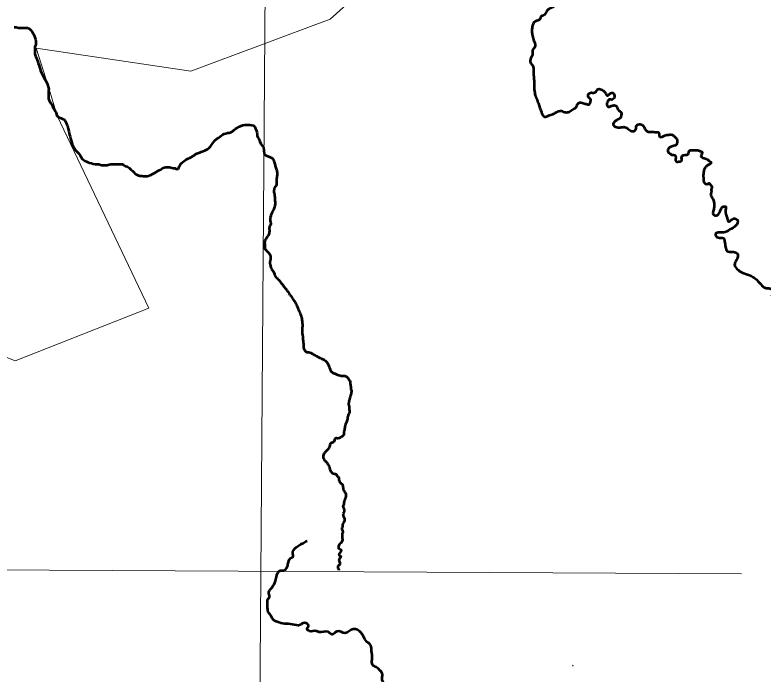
# Model space of a CAD drawing. Extents: x 553962 to 842807, y 8883888 to 9032388.
# Drawn here: x 816974 to 819669, y 9010164 to 9012539 of the extents above; entities that cross this region are included whole.
import ezdxf

# ---------------------------------------------------------------- set-up
doc = ezdxf.new("R2010")
doc.units = 0
doc.header["$LTSCALE"] = 200
for name, color, linetype, lineweight in [('1', 7, 'Continuous', 13), ('23', 7, 'Continuous', 13), ('24', 7, 'Continuous', 25), ('35', 7, 'Continuous', 13), ('4', 7, 'Continuous', 25), ('40', 7, 'Continuous', 25)]:
    doc.layers.add(name, color=color, linetype=linetype, lineweight=lineweight)

msp = doc.modelspace()

# ---------------------------------------------------------------- linework, layer by layer
at = {"layer": '1'}
for points in [[(817956, 9023845.4), (817901.3, 9016059.6), (817814.7, 9004333.1)], [(799246.6, 9010622), (806894.3, 9010593), (819592, 9010525.7)]]:
    msp.add_lwpolyline(points, dxfattribs=at)
at = {"layer": '23'}
msp.add_lwpolyline([(816880.7, 9011330.1), (816974.8, 9011292.7), (817456.5, 9011482.9), (817126.7, 9012175.5), (817093.9, 9012284.1), (817050.6, 9012419), (817608, 9012336.3), (818109.8, 9012523.9), (818514.5, 9012888.1), (818672.1, 9012830.8), (819018.7, 9013113.6), (819610.6, 9013501.1), (819307.3, 9013835.2), (819289.1, 9014075.7), (819275.8, 9014235.3), (819196.1, 9014275.2), (819144.6, 9014286.2), (818907.8, 9014514.9), (818977.5, 9014612.4)], dxfattribs=at)
at = {"layer": '24', "lineweight": 53}
for points in [[(816971.6, 9012494.9), (816978.2, 9012494.9), (816987.3, 9012492.8), (816993.4, 9012492.7), (816999.5, 9012492.7), (817008.2, 9012492.6), (817014.3, 9012492.6), (817019.4, 9012492.6), (817025, 9012490.5), (817029, 9012486.9), (817032.5, 9012483.3), (817036.6, 9012477.7), (817039.6, 9012472.6), (817041.6, 9012468), (817044.6, 9012460.8), (817048.1, 9012452.1), (817049.6, 9012444), (817049.5, 9012435.3), (817049.5, 9012429.7), (817045.9, 9012423.6), (817045.8, 9012417.5), (817045.8, 9012411.9), (817045.2, 9012404.3), (817045.2, 9012398.7), (817048.7, 9012391), (817051.2, 9012383.8), (817053.7, 9012376.7), (817056.2, 9012370.6), (817058.2, 9012365.5), (817061.7, 9012357.3), (817063.2, 9012350.7), (817064.7, 9012345.1), (817066.1, 9012339.4), (817070.1, 9012330.8)], [(817070.1, 9012330.8), (817072.2, 9012326.2), (817074.7, 9012321.1), (817078.2, 9012313.9), (817082.2, 9012307.8), (817085.7, 9012301.1), (817090.2, 9012292.4), (817092.7, 9012285.3), (817094.2, 9012279.7), (817095.7, 9012273), (817095.6, 9012266.9), (817095.6, 9012261.3), (817095.6, 9012256.2), (817095, 9012250.1), (817094.5, 9012244), (817094.9, 9012236.9), (817097.9, 9012230.2), (817101.5, 9012225.1), (817105, 9012219), (817108, 9012214.9), (817110, 9012208.8), (817113.5, 9012203.6), (817116.5, 9012197.5), (817119, 9012192.9), (817121, 9012188.3), (817123.5, 9012181.7), (817125, 9012175.6), (817130.1, 9012173.5), (817135.2, 9012169.9), (817140.7, 9012166.8), (817145.3, 9012164.7), (817151.4, 9012162.1), (817155.4, 9012157), (817157.9, 9012152.4), (817160.4, 9012146.3), (817162.9, 9012140.7), (817164.9, 9012134)], [(817164.9, 9012134), (817166.4, 9012128.4), (817168.4, 9012120.8), (817169.3, 9012113.1), (817170.8, 9012107.5), (817172.8, 9012100.9), (817174.3, 9012094.2), (817176.8, 9012086.6), (817178.8, 9012078.4), (817180.8, 9012072.3), (817183.3, 9012066.7), (817184.8, 9012061.6), (817188.3, 9012057.5), (817192.8, 9012052.3), (817197.4, 9012047.2), (817200.9, 9012043.6), (817204.5, 9012039.5), (817209, 9012032.4), (817212.5, 9012026.8), (817216, 9012021.1), (817220.6, 9012017), (817226.2, 9012013.9), (817231.7, 9012011.3), (817236.8, 9012008.8), (817242.4, 9012006.7), (817250.5, 9012004.6), (817256.1, 9012003), (817262.7, 9012001), (817268.8, 9012000.9), (817276.4, 9012000.9), (817282, 9011998.8), (817287.6, 9011998.3), (817294.7, 9011998.2), (817299.8, 9011998.2), (817305.9, 9011998.1), (817314, 9012000.1), (817320.2, 9012001.1), (817325.8, 9012001.6), (817333.4, 9012001.5), (817341, 9012001.5), (817349.2, 9012001.4), (817354.2, 9012001.4), (817360.8, 9012001.3), (817365.4, 9011999.3), (817372.5, 9011994.7), (817378.1, 9011992.6), (817386.2, 9011988), (817392.2, 9011981.8), (817397.3, 9011977.7), (817402.3, 9011972.6), (817405.9, 9011968), (817409.9, 9011964.9), (817414.5, 9011962.8), (817419.1, 9011960.7), (817424.1, 9011959.2), (817431.2, 9011959.1), (817437.3, 9011958.6), (817445.5, 9011958), (817452.1, 9011958.5), (817457.7, 9011960.5), (817464.8, 9011963), (817471, 9011966), (817478.6, 9011970.5), (817487.3, 9011975.6), (817494, 9011980.1)], [(817563.6, 9011984.5), (817564.3, 9011986.9), (817565.8, 9011993.5), (817570.5, 9012001.2), (817575.1, 9012006.2), (817581.2, 9012010.8), (817585.8, 9012014.8), (817590.9, 9012017.8), (817598.1, 9012021.3), (817604.2, 9012023.9), (817608.8, 9012026.4), (817614.9, 9012029.9), (817621.1, 9012033.9), (817625.1, 9012037.5), (817629.7, 9012040), (817639.9, 9012043.5), (817645, 9012046), (817652.7, 9012048.5), (817658.3, 9012050.5), (817662.9, 9012052.5), (817668, 9012055), (817672.6, 9012059.6), (817678.2, 9012065.2), (817683.9, 9012071.7), (817687, 9012076.8), (817691.1, 9012082.4), (817694.7, 9012086.4), (817701.3, 9012092.5), (817707.9, 9012096.6), (817714.1, 9012101.1), (817718.7, 9012104.6), (817722.8, 9012108.2), (817728.4, 9012110.2), (817733.5, 9012112.2), (817740.1, 9012114.2), (817746.2, 9012114.6), (817752.8, 9012116.1), (817759.5, 9012120.7), (817764.1, 9012124.7), (817769.2, 9012128.8), (817774.3, 9012132.3), (817779.4, 9012135.8), (817787.1, 9012138.8), (817795.7, 9012141.3), (817801.8, 9012142.8), (817813.6, 9012142.7), (817820.2, 9012142.7), (817827.8, 9012142.1), (817833.9, 9012140.1), (817837.9, 9012135.4), (817841.4, 9012128.8), (817843.9, 9012123.2), (817845.9, 9012117.1), (817847.4, 9012109.4), (817847.4, 9012103.8), (817848.8, 9012097.7), (817852.9, 9012092.1), (817856.4, 9012082.9), (817860.4, 9012075.2), (817862.4, 9012070.6), (817865.9, 9012067), (817869.5, 9012062.4), (817871.7, 9012038.6)], [(817494, 9011980.1), (817499.6, 9011982.1), (817505.7, 9011987.2), (817512.1, 9011989.6), (817517.2, 9011990), (817523.9, 9011990.8), (817529, 9011990), (817531.3, 9011990.4), (817536, 9011989.6), (817544.3, 9011987.3), (817550.2, 9011986.5), (817556, 9011983.7), (817563.6, 9011984.5)]]:
    msp.add_lwpolyline(points, dxfattribs=at)
for points in [[(818566.1, 9012781.8), (818575.1, 9012768.4), (818601.5, 9012763.7), (818637.3, 9012756.2), (818659, 9012745.8), (818678.8, 9012744.8), (818693.9, 9012756.2), (818705.2, 9012775), (818726.8, 9012780.7), (818747.6, 9012783.5), (818765.5, 9012773.1), (818775.9, 9012767.5), (818767.4, 9012752.4), (818756.1, 9012746.7), (818751.4, 9012732.6), (818761.7, 9012725.1), (818780.6, 9012733.5), (818798.5, 9012737.3), (818807, 9012728.8), (818801.3, 9012715.6), (818800.4, 9012696.8), (818805.1, 9012672.3), (818808.8, 9012659.1), (818822.1, 9012646.8), (818842.8, 9012634.6), (818868.2, 9012634.6), (818884.3, 9012633.6), (818894.6, 9012628), (818902.2, 9012611), (818912.5, 9012602.5), (818919.1, 9012589.3), (818920.1, 9012572.4), (818904.1, 9012563.9), (818889, 9012550.7), (818878.6, 9012537.5), (818869.2, 9012533.7), (818865.4, 9012524.3), (818848.4, 9012515.8), (818837.7, 9012495.4), (818836.1, 9012480.5), (818838.8, 9012464), (818844.1, 9012445.3), (818847.3, 9012437.3), (818844.6, 9012419.7), (818839.3, 9012412.3), (818838.8, 9012406.4), (818838.2, 9012395.2), (818834, 9012386.2), (818830.8, 9012375.5), (818832.4, 9012365.9), (818838.2, 9012357.9), (818842, 9012347.8), (818842.5, 9012327.5), (818844.1, 9012307.8), (818844.6, 9012281.7)], [(818844.6, 9012281.7), (818846.8, 9012258.2), (818851.6, 9012241.7), (818858.5, 9012224.1), (818863.8, 9012207.6), (818870.8, 9012190), (818875.6, 9012177.7), (818882.5, 9012171.8), (818895.8, 9012176.1), (818912.3, 9012181.4), (818929.4, 9012191), (818939, 9012193.7), (818955, 9012188.9), (818967.2, 9012188.9), (818981.1, 9012197.4), (818996, 9012206.5), (819001.4, 9012217.2), (819008.8, 9012223), (819017.4, 9012222), (819031.8, 9012218.2), (819044, 9012217.2), (819048.3, 9012226.2), (819048.8, 9012234.2), (819039.8, 9012243.8), (819041.3, 9012255), (819047.7, 9012258.7), (819061.6, 9012259.3), (819068.5, 9012263.5), (819072.8, 9012270.5), (819085.6, 9012271), (819093.1, 9012266.7), (819102.7, 9012256.1), (819109.1, 9012248.6), (819114.4, 9012252.3), (819119.7, 9012257.1), (819128.2, 9012258.2), (819133.6, 9012250.7), (819131.4, 9012238.5), (819125, 9012233.7), (819115.5, 9012234.2), (819109.1, 9012225.2), (819106.4, 9012216.1), (819110.1, 9012209.2), (819120.8, 9012210.2), (819132.5, 9012213.4), (819140, 9012211.3), (819144.2, 9012203.8), (819148.5, 9012195.8), (819158.1, 9012187.8), (819158.1, 9012176.6), (819155.4, 9012168.1), (819142.6, 9012160.1), (819134.6, 9012154.2), (819129.3, 9012144.7), (819142.6, 9012134.2)], [(819142.6, 9012134.2), (819158.6, 9012134.2), (819171.4, 9012135.2), (819185.3, 9012126.2), (819200.7, 9012119.8), (819210.9, 9012126.7), (819213, 9012139), (819222.6, 9012145.3), (819236.5, 9012140.6), (819243.9, 9012128.3), (819251.4, 9012119.8), (819266.3, 9012117.6), (819286.6, 9012116.6), (819293, 9012115), (819295.1, 9012107), (819296.2, 9012100.6), (819305.8, 9012099.5), (819315.4, 9012104.8), (819330.3, 9012107.5), (819342, 9012107.5), (819350.5, 9012100.6), (819360.1, 9012088.3), (819359.6, 9012080.3), (819358, 9012072.3), (819344.1, 9012066.4), (819332.4, 9012061.1), (819328.2, 9012056.3), (819326, 9012051.5), (819327.6, 9012045.1), (819333.5, 9012040.3), (819343.1, 9012034.4), (819351.1, 9012033.9), (819354.8, 9012024.8), (819354.3, 9012014.7), (819359.6, 9012009.3), (819366, 9012010.4), (819376.1, 9012013.1), (819376.1, 9012023.8), (819378.3, 9012031.8), (819388.9, 9012034.4), (819399.1, 9012037.1), (819402.2, 9012044), (819405.5, 9012050.4), (819417.7, 9012052), (819431, 9012052), (819443.3, 9012048.3), (819448.6, 9012046.2), (819447.9, 9012036), (819445.8, 9012029.6), (819452.7, 9012024.3), (819467.6, 9012019), (819476.1, 9012012.6), (819482, 9012007.8), (819477.7, 9012001.3), (819468.7, 9011996.5)], [(817871.7, 9012038.6), (817873.8, 9012036.1), (817879.3, 9012032.5), (817890.8, 9012027.8), (817900.9, 9012022.7), (817905.2, 9012017.1), (817908.8, 9012007.8), (817912.1, 9011994.9), (817916.9, 9011981), (817918.8, 9011968.7), (817917.8, 9011957.2), (817916, 9011943.3), (817916.4, 9011932.2), (817916.7, 9011926.3), (817913.9, 9011922.1), (817910.1, 9011918), (817907.7, 9011910.3), (817906.9, 9011904.3), (817907.7, 9011897.3), (817909.8, 9011886.8), (817910.3, 9011876.9), (817911.3, 9011865), (817911.1, 9011856.7), (817908.4, 9011844.2), (817901.4, 9011829.3), (817897.3, 9011819.9), (817894.2, 9011809.5), (817893.5, 9011802.5), (817895.1, 9011791.1), (817895.7, 9011785.9), (817893.2, 9011780.6), (817890.8, 9011775.5), (817890.4, 9011766.9), (817890.7, 9011759.8), (817889.7, 9011752.8), (817888.1, 9011746), (817884.6, 9011741.5), (817880.2, 9011735.4), (817877.5, 9011731.4), (817875.2, 9011727.3), (817874.8, 9011722.7), (817873.7, 9011719.3), (817873.9, 9011713.5), (817874.5, 9011704.6), (817874.3, 9011697.8), (817877.9, 9011693), (817881.8, 9011688.3), (817888.1, 9011681.9), (817891.8, 9011677.7), (817894.6, 9011669.1), (817895.1, 9011662.7), (817894.9, 9011658.3), (817893.2, 9011652.8), (817892.5, 9011647.7), (817892.3, 9011642.7)], [(819468.7, 9011996.5), (819461.2, 9011989.1), (819456.4, 9011979.5), (819454.3, 9011966.1), (819454.3, 9011952.8), (819455.3, 9011941.1), (819462.3, 9011930.4), (819471.3, 9011930.9), (819475.1, 9011933.1), (819480.9, 9011926.1), (819485.2, 9011920.8), (819483.1, 9011913.3), (819483.1, 9011903.7), (819480.9, 9011894.7), (819484.7, 9011882.4), (819491.1, 9011871.2), (819493.2, 9011860), (819492.7, 9011846.1), (819490, 9011832.3), (819489.5, 9011821.6), (819495.3, 9011816.8), (819504.9, 9011817.9), (819515.1, 9011833.3), (819526.8, 9011848.3), (819534.8, 9011848.3), (819534.2, 9011836.5), (819540.5, 9011806.2), (819545.3, 9011794.3), (819563.2, 9011805), (819577.5, 9011799.1), (819571.6, 9011780), (819550.1, 9011765.6), (819527.4, 9011754.9), (819507.1, 9011754.9), (819497.5, 9011747.7), (819507.1, 9011737), (819527.4, 9011734.6), (819531, 9011723.8), (819534.5, 9011702.3), (819540.5, 9011688), (819558.4, 9011685.6), (819575.1, 9011680.9), (819578.7, 9011668.9), (819571.6, 9011652.2), (819566.8, 9011639.1), (819579.9, 9011620), (819600.2, 9011608), (819626.5, 9011598.5), (819639.6, 9011590.1), (819661.1, 9011568.6), (819676.6, 9011555.5), (819691, 9011554.3), (819702.9, 9011548.3), (819707.7, 9011535.2), (819698.1, 9011524.5)], [(817892.3, 9011642.7), (817894, 9011638.1), (817895, 9011633.2), (817898, 9011625.7), (817900, 9011621.2), (817903.9, 9011615.7), (817907.1, 9011611.2), (817908.7, 9011606.4), (817911.1, 9011599.5), (817915.5, 9011593.2), (817927.5, 9011581.5), (817929.7, 9011578.5), (817932.7, 9011573.4), (817937, 9011568.5), (817943.6, 9011558.9), (817949.1, 9011553.6), (817953.1, 9011547.6), (817957.6, 9011542.5), (817962, 9011535.4), (817968.4, 9011526.7), (817973.4, 9011519.3), (817976.9, 9011513.2), (817981.3, 9011507.5), (817988.2, 9011494.7), (817995, 9011478.6), (818002.1, 9011462.2), (818005.8, 9011451.5), (818008.3, 9011439.6), (818008.9, 9011432.1), (818010, 9011423.8), (818009.6, 9011417.2), (818008.6, 9011409.5), (818008.9, 9011402.6), (818009, 9011396.7), (818010.3, 9011385.2), (818012.2, 9011363.9), (818013.9, 9011342.9), (818014.8, 9011335.5), (818018.7, 9011329.7), (818021.7, 9011326.2), (818025.3, 9011324.5), (818030.5, 9011324.3), (818036.6, 9011322.3), (818042.4, 9011320.8), (818046.1, 9011318.3), (818052.7, 9011314.4), (818059.1, 9011311), (818077.3, 9011301.7), (818088.7, 9011295.7), (818094.6, 9011290.9), (818101.5, 9011281.5), (818104.9, 9011273.7), (818108.4, 9011265.3), (818111.6, 9011257), (818116, 9011252.7)], [(818116, 9011252.7), (818120.6, 9011248.7), (818126.4, 9011247), (818131, 9011244.2), (818135.9, 9011241.8), (818146.2, 9011239.7), (818153, 9011238.2), (818160.2, 9011238.7), (818165.6, 9011237.8), (818173.1, 9011231.5), (818178.8, 9011223), (818181.5, 9011217.3), (818181.8, 9011210.2), (818183.5, 9011203), (818183.7, 9011195.6), (818184.7, 9011190.1), (818186.2, 9011185.7), (818183.8, 9011171.4), (818181.1, 9011159), (818178.3, 9011149.9), (818176.8, 9011143), (818176.4, 9011136.3), (818178.5, 9011128.1), (818178.5, 9011122), (818178.5, 9011115.8), (818179.3, 9011108.6), (818178.1, 9011103.6), (818174.6, 9011096.6), (818172.6, 9011088.4), (818170.8, 9011079.6), (818167.5, 9011069.3), (818163.6, 9011059.9), (818162.5, 9011052.2), (818160.9, 9011043.9), (818159.4, 9011037.5), (818159.1, 9011030.1), (818157.4, 9011025.1), (818153, 9011020.1), (818147.6, 9011016.8), (818137.8, 9011013.3), (818132.3, 9011013.5), (818130, 9011013.5), (818125.4, 9011008), (818124.4, 9011003.8), (818120.9, 9010999.3), (818117.3, 9010997.4), (818114.4, 9010997.2), (818111.8, 9010995.8), (818109.8, 9010992.4), (818108.3, 9010988), (818106.5, 9010981), (818103.1, 9010974.3), (818098.1, 9010969.2), (818093.2, 9010964.2), (818089.7, 9010960.8)], [(818089.7, 9010960.8), (818086.8, 9010957.3), (818085.3, 9010953.8), (818084.2, 9010947.6), (818084.6, 9010944.5), (818087.7, 9010937.6), (818091.1, 9010932.2), (818095.3, 9010929.1), (818099.7, 9010922.8), (818103.4, 9010916.9), (818107, 9010909.1), (818108.4, 9010902.7), (818109.5, 9010898.6), (818111.9, 9010894.4), (818114.3, 9010890.9), (818121.6, 9010886.4), (818129.1, 9010885.5), (818131.6, 9010884), (818133.5, 9010879.6), (818136.9, 9010875.8), (818140.6, 9010871.9), (818141.4, 9010867.6), (818141.9, 9010860.5), (818143, 9010857.4), (818145.6, 9010853.5), (818150.9, 9010849.8), (818153.2, 9010847.8), (818154.8, 9010844.7), (818155.5, 9010840.9), (818156.1, 9010834.8), (818157, 9010830.6), (818158.8, 9010826.1), (818160.4, 9010822.5), (818163.3, 9010818.8), (818164.9, 9010815.4), (818166.4, 9010810.5), (818166.6, 9010805.9), (818165.9, 9010802.4), (818164.4, 9010797.3), (818162.8, 9010793.3), (818161.7, 9010790.3), (818159.6, 9010782.2), (818158.8, 9010779.2), (818158.8, 9010776.4), (818158.1, 9010773.8), (818157.1, 9010770.6), (818156, 9010768.3), (818156.3, 9010766.2), (818157.6, 9010764.3), (818158.9, 9010760.3), (818159.9, 9010755.4), (818159.9, 9010749.9), (818159, 9010746.3), (818157.1, 9010743.8), (818156, 9010742.6)], [(818156, 9010742.6), (818156.5, 9010737.7), (818156.9, 9010734.6), (818158.9, 9010729.7), (818161.2, 9010725.2), (818162, 9010721.8), (818161.7, 9010718.2), (818160, 9010713.2), (818158.3, 9010710.1), (818156.1, 9010707), (818154.9, 9010704), (818154.2, 9010701.8), (818154.6, 9010696.4), (818153.9, 9010693.7), (818152, 9010690.7), (818151.6, 9010688.3), (818152.1, 9010686), (818154, 9010681.7), (818155.2, 9010677.2), (818155.6, 9010674.4), (818153.4, 9010671.1), (818152.5, 9010667.4), (818153.2, 9010662.4), (818153, 9010656.8), (818153.2, 9010652.3), (818154.2, 9010649.3), (818140.4, 9010625), (818140.1, 9010622.1), (818140.4, 9010619.8), (818140.4, 9010617), (818142.7, 9010616.2), (818147.7, 9010612.2), (818150, 9010610.5), (818147.2, 9010604.9), (818142.5, 9010596.7), (818141.4, 9010594.7), (818142.6, 9010591.8), (818145, 9010589.7), (818148, 9010587.5), (818147.6, 9010584.9), (818146.2, 9010583.1), (818143.8, 9010579.5), (818141.8, 9010576.7), (818141.6, 9010574.2), (818142.5, 9010570.4), (818144.1, 9010567.1), (818144.7, 9010564.4), (818145.2, 9010561.3), (818144.3, 9010558.8), (818139.7, 9010555.3), (818137.8, 9010553.3), (818136.9, 9010548.8), (818137.2, 9010546), (818139.9, 9010542), (818140.8, 9010537.9)]]:
    msp.add_spline(points, degree=3, dxfattribs=at)
at = {"layer": '35'}
msp.add_lwpolyline([(816880.7, 9011330.1), (816974.8, 9011292.7), (817456.5, 9011482.9), (817126.7, 9012175.5), (817093.9, 9012284.1), (817050.6, 9012419), (817608, 9012336.3), (818109.8, 9012523.9), (818514.5, 9012888.1), (818672.1, 9012830.8), (819018.7, 9013113.6), (819644.3, 9013458.8)], dxfattribs=at)
at = {"layer": '4', "lineweight": 13}
msp.add_line((818984.8, 9010194.9), (818984.4, 9010192.5), dxfattribs=at)
msp.add_lwpolyline([(818982.6, 9010196.1), (818983.5, 9010194.4), (818984.4, 9010192.6)], dxfattribs=at)
at = {"layer": '4', "lineweight": 53}
msp.add_spline([(818412.1, 9009867.8), (818410.1, 9009870.3), (818412.2, 9009880.5), (818407.1, 9009892.7), (818404.5, 9009901.8), (818404.5, 9009911), (818396.4, 9009929.3), (818386.7, 9009938.4), (818375.5, 9009946.1), (818360.2, 9009943.5), (818350, 9009963.3), (818334.7, 9009971), (818313.2, 9009979.1), (818308.2, 9009995.8), (818307.6, 9010009.1), (818313.2, 9010022.8), (818302.5, 9010043.1), (818300, 9010049.7), (818295.9, 9010062.4), (818307.6, 9010069.6), (818320.9, 9010077.7), (818324, 9010089.4), (818315.3, 9010093.4), (818310.2, 9010100), (818314.3, 9010112.8), (818300, 9010137.2), (818297.4, 9010143.2), (818298, 9010157), (818296.4, 9010168.2), (818288.8, 9010177.3), (818276, 9010188.5), (818268.4, 9010192), (818261.2, 9010201.7), (818261.2, 9010220), (818259.2, 9010246.9), (818256.1, 9010266.7), (818237.8, 9010285), (818227.6, 9010303.8), (818221.5, 9010312.5), (818192.9, 9010326.2), (818164.3, 9010311.5), (818133.7, 9010317.6), (818116.9, 9010306.9), (818102.1, 9010316), (818070, 9010315), (818059.3, 9010319.1), (818034.8, 9010319.1), (818026.7, 9010327.7), (818031.8, 9010336.4), (818017.5, 9010348.6), (818001.7, 9010340.9), (817973.6, 9010343), (817946.1, 9010345.5), (817919.1, 9010351.6), (817906.8, 9010358.2), (817895.6, 9010374.5), (817886.9, 9010388.7), (817883.9, 9010406.5), (817883.9, 9010425.3), (817885.9, 9010434.5), (817888.5, 9010437.5), (817891, 9010447.2), (817888.5, 9010454.8), (817899.2, 9010474.6), (817912.9, 9010499.5), (817918, 9010519.8), (817926.2, 9010535.1), (817946.1, 9010538.7), (817956.8, 9010554.9), (817960.9, 9010571.7), (817970.1, 9010583.4), (817975.2, 9010585.9), (817975.2, 9010602.2), (817982.3, 9010615.9), (818012.4, 9010636.2), (818027.2, 9010644.3)], degree=3, dxfattribs=at)
at = {"layer": '40'}
msp.add_spline([(833191.7, 9024001), (833081.8, 9022974.9), (830883.7, 9018797.2), (826634.1, 9013849.9), (822677.6, 9008902.7), (820186.4, 9005897.7), (819050.7, 9004065.3)], degree=3, dxfattribs=at)
msp.add_spline([(833191.7, 9024001), (833081.8, 9022974.9), (830883.7, 9018797.2), (826634.1, 9013849.9), (822677.6, 9008902.7), (820186.4, 9005897.7), (819050.7, 9004065.3)], degree=3, dxfattribs=at)

doc.saveas('drawing.dxf')
